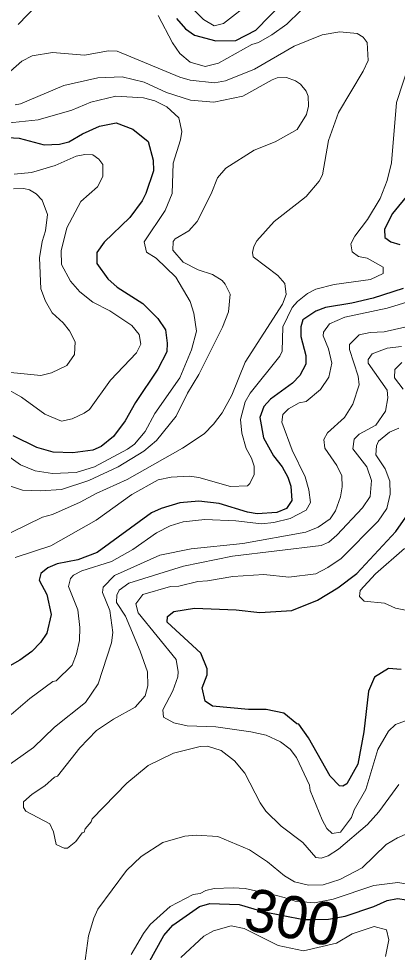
# Model space of a CAD drawing. Extents: x 673.3 to 698.5, y 6984.3 to 7012.3.
# Drawn here: x 693.038 to 693.753, y 6986.991 to 6988.753 of the extents above; entities that cross this region are included whole.
import ezdxf
from ezdxf.enums import TextEntityAlignment as Align

# ---------------------------------------------------------------- set-up
doc = ezdxf.new("R2010")
doc.units = 0
doc.header["$LTSCALE"] = 0.032
doc.layers.add('1', color=7, linetype='Continuous', lineweight=25)
doc.layers.add('2', color=7, linetype='Continuous', lineweight=13)
doc.layers.add('61', color=7, linetype='Continuous')

msp = doc.modelspace()

# ---------------------------------------------------------------- linework, layer by layer
at = {"layer": '1'}
for points in [[(693.336, 6988.7536), (693.3528, 6988.7338), (693.3699, 6988.7217), (693.4103, 6988.7109), (693.4475, 6988.7118), (693.4856, 6988.7311), (693.5379, 6988.785)], [(693.0055, 6988.5292), (693.0387, 6988.5277), (693.0856, 6988.5148), (693.1149, 6988.5163), (693.1321, 6988.5207), (693.1584, 6988.5358), (693.1904, 6988.5498), (693.222, 6988.5561), (693.2534, 6988.5442), (693.282, 6988.5214), (693.2919, 6988.4857), (693.292, 6988.4655), (693.278, 6988.4232), (693.271, 6988.4091), (693.2476, 6988.3776), (693.1988, 6988.3311), (693.1853, 6988.3119), (693.1853, 6988.2908), (693.206, 6988.2619), (693.2239, 6988.2459), (693.2721, 6988.2152), (693.3003, 6988.1871), (693.3147, 6988.1653), (693.318, 6988.1404), (693.3172, 6988.1242), (693.3003, 6988.0915), (693.2583, 6988.0282), (693.2386, 6987.9941), (693.2168, 6987.964), (693.1937, 6987.9456), (693.1775, 6987.9386), (693.1402, 6987.9335), (693.1025, 6987.9348), (693.0717, 6987.9435), (693.0273, 6987.9658)], [(693.775, 6988.4238), (693.7435, 6988.3853), (693.7285, 6988.3558), (693.7294, 6988.3397), (693.7403, 6988.3317), (693.7572, 6988.3266)], [(693.7638, 6988.2437), (693.7074, 6988.2255), (693.6669, 6988.2159), (693.6172, 6988.2078), (693.5988, 6988.201), (693.574, 6988.1842), (693.5706, 6988.1713), (693.5706, 6988.1528), (693.5802, 6988.1173), (693.5797, 6988.1009), (693.5686, 6988.0796), (693.5545, 6988.0647), (693.5132, 6988.0348), (693.5005, 6988.0212), (693.4932, 6988), (693.4999, 6987.9619), (693.5191, 6987.928), (693.5353, 6987.907), (693.546, 6987.8876), (693.5515, 6987.8705), (693.5533, 6987.8432), (693.5435, 6987.8282), (693.5254, 6987.8208), (693.4879, 6987.8185), (693.47, 6987.8217)], [(693.47, 6987.8217), (693.4165, 6987.8379), (693.3778, 6987.842), (693.3419, 6987.8393), (693.3066, 6987.8285), (693.2882, 6987.8202), (693.1856, 6987.7453), (693.1491, 6987.7312), (693.1103, 6987.7239), (693.0925, 6987.7166), (693.0792, 6987.7057), (693.0763, 6987.6928), (693.0908, 6987.6661), (693.0989, 6987.628), (693.0908, 6987.5929), (693.079, 6987.5756), (693.0624, 6987.5581), (693.0397, 6987.5419), (693.0031, 6987.5213)], [(693.6436, 6987.3046), (693.626, 6987.323), (693.5853, 6987.3954), (693.5665, 6987.4215), (693.5629, 6987.4221), (693.5386, 6987.4417), (693.5048, 6987.4487), (693.4716, 6987.4488), (693.4036, 6987.4553), (693.3901, 6987.4647), (693.384, 6987.4899), (693.3937, 6987.5142), (693.3937, 6987.526), (693.3815, 6987.5553), (693.3183, 6987.6139), (693.3184, 6987.6243), (693.3305, 6987.6339), (693.37, 6987.6401), (693.4484, 6987.6369), (693.4931, 6987.6319), (693.5537, 6987.6361), (693.6018, 6987.6554), (693.6403, 6987.6787), (693.676, 6987.7057), (693.7501, 6987.7848), (693.7731, 6987.8182)], [(693.7599, 6987.5242), (693.7364, 6987.5262), (693.7094, 6987.5101), (693.6983, 6987.4834), (693.6894, 6987.4068), (693.6781, 6987.3455), (693.6573, 6987.3085), (693.65, 6987.3045), (693.6436, 6987.3046)], [(693.2821, 6986.9687), (693.3119, 6987.0221), (693.3285, 6987.0421), (693.3792, 6987.0773), (693.3986, 6987.083), (693.4538, 6987.0811), (693.4985, 6987.0676), (693.5756, 6987.0528), (693.596, 6987.0524), (693.6226, 6987.0532), (693.6544, 6987.0589), (693.7085, 6987.0771), (693.7333, 6987.0884), (693.7534, 6987.092), (693.7698, 6987.0896), (693.7946, 6987.0778), (693.8002, 6987.068), (693.8041, 6987.0491), (693.801, 6987.0328), (693.7649, 6986.9618)]]:
    msp.add_lwpolyline(points, dxfattribs=at)
at = {"layer": '2'}
for points in [[(693.0726, 6988.7791), (693.0368, 6988.7418)], [(693.3705, 6988.768), (693.3867, 6988.7513), (693.4067, 6988.7395), (693.4245, 6988.7436), (693.4777, 6988.7852)], [(693.57, 6988.7678), (693.5439, 6988.7423), (693.5157, 6988.7222), (693.4905, 6988.7079), (693.4779, 6988.7041), (693.4152, 6988.6688), (693.3897, 6988.663), (693.3615, 6988.6709), (693.3422, 6988.687), (693.3283, 6988.7075), (693.3009, 6988.759)], [(693.0311, 6987.7359), (693.0983, 6987.7578), (693.1839, 6987.8063), (693.2512, 6987.855), (693.3009, 6987.8827), (693.3256, 6987.8877), (693.3601, 6987.8892), (693.3777, 6987.8868), (693.4375, 6987.8698), (693.47, 6987.8714), (693.4742, 6987.8753), (693.4825, 6987.8926), (693.4826, 6987.9085), (693.4775, 6987.9235), (693.467, 6987.9417), (693.4589, 6987.9705), (693.4564, 6987.9966), (693.4656, 6988.03), (693.475, 6988.0458), (693.531, 6988.1158), (693.5354, 6988.1254), (693.5363, 6988.1713), (693.5544, 6988.2077), (693.5643, 6988.2194), (693.5832, 6988.2344), (693.599, 6988.2426), (693.6335, 6988.2509), (693.7023, 6988.2604), (693.726, 6988.2717), (693.726, 6988.2839), (693.6957, 6988.3011), (693.6796, 6988.3039), (693.6672, 6988.3128), (693.665, 6988.3281), (693.6727, 6988.3424), (693.6965, 6988.3736), (693.7202, 6988.4135), (693.7336, 6988.4472), (693.7415, 6988.4808), (693.7513, 6988.5948), (693.8011, 6988.7466)], [(693.022, 6988.6536), (693.0433, 6988.6726), (693.0631, 6988.6828), (693.1015, 6988.689), (693.1618, 6988.6841), (693.2071, 6988.6923), (693.2237, 6988.6915), (693.3422, 6988.6424), (693.3615, 6988.6368), (693.4074, 6988.632), (693.4285, 6988.6354), (693.4831, 6988.6579), (693.558, 6988.701), (693.611, 6988.7225), (693.644, 6988.728), (693.6768, 6988.7249), (693.6884, 6988.7183), (693.6959, 6988.7079), (693.6974, 6988.6738), (693.6884, 6988.654), (693.6419, 6988.576), (693.6226, 6988.5231), (693.6113, 6988.4583), (693.6053, 6988.4461), (693.5808, 6988.4176), (693.563, 6988.4036), (693.5202, 6988.3699), (693.4877, 6988.3337), (693.4819, 6988.3231), (693.4793, 6988.3114), (693.4806, 6988.3037), (693.5271, 6988.2681), (693.5404, 6988.2528), (693.5427, 6988.2321), (693.5357, 6988.214), (693.4656, 6988.1045), (693.4401, 6988.0423), (693.4218, 6988.0087), (693.4056, 6987.9875), (693.3877, 6987.9695), (693.3471, 6987.9423), (693.2427, 6987.8829), (693.1838, 6987.8567), (693.154, 6987.8402), (693.1016, 6987.8171), (693.0825, 6987.8117), (693.0234, 6987.7831)], [(693.3297, 6988.3321), (693.3335, 6988.3377), (693.3587, 6988.3524), (693.3745, 6988.37), (693.4012, 6988.4221), (693.4129, 6988.4523), (693.429, 6988.4709), (693.4825, 6988.5045), (693.5222, 6988.5202), (693.5637, 6988.5438), (693.5811, 6988.572), (693.5851, 6988.5881), (693.5843, 6988.6064), (693.5809, 6988.616), (693.5698, 6988.6293), (693.5602, 6988.6358), (693.5436, 6988.6417), (693.526, 6988.641), (693.5163, 6988.6378), (693.4611, 6988.6069), (693.4061, 6988.5954), (693.3622, 6988.5992), (693.3171, 6988.6134), (693.2746, 6988.6333), (693.2331, 6988.6432), (693.1872, 6988.641), (693.1227, 6988.6266), (693.0413, 6988.5924), (693.0308, 6988.5905)], [(693.0019, 6988.5545), (693.0745, 6988.5619), (693.1381, 6988.5803), (693.1742, 6988.5954), (693.2211, 6988.6069), (693.2733, 6988.6038), (693.2947, 6988.5976), (693.3172, 6988.5863), (693.3399, 6988.566), (693.3457, 6988.5397), (693.3432, 6988.5245), (693.3294, 6988.4803), (693.3276, 6988.4229), (693.314, 6988.391), (693.2749, 6988.3319), (693.2788, 6988.3121), (693.2972, 6988.301), (693.3345, 6988.2653), (693.3617, 6988.2189), (693.3685, 6988.1969), (693.3733, 6988.163), (693.3641, 6988.1276), (693.3418, 6988.0752), (693.2945, 6988.0076), (693.2768, 6987.9734), (693.2564, 6987.9499), (693.2434, 6987.9402), (693.1807, 6987.9073), (693.1465, 6987.8966), (693.1012, 6987.8942), (693.069, 6987.8992), (693.0409, 6987.9107), (692.9767, 6987.9558)], [(693.0288, 6988.4593), (693.0621, 6988.4626), (693.1068, 6988.4761), (693.1465, 6988.4936), (693.1623, 6988.4967), (693.1775, 6988.4961), (693.1892, 6988.4879), (693.1968, 6988.4779), (693.1968, 6988.4549), (693.1868, 6988.4357), (693.1552, 6988.408), (693.1285, 6988.3581), (693.1177, 6988.3146), (693.1184, 6988.2887), (693.1356, 6988.2575), (693.1532, 6988.2374), (693.1776, 6988.2179), (693.2095, 6988.2013), (693.2516, 6988.1738), (693.2652, 6988.1568), (693.2683, 6988.1387), (693.26, 6988.1221), (693.2109, 6988.0705), (693.1714, 6988.0154), (693.1614, 6988.008), (693.1386, 6987.9978), (693.1185, 6987.9935), (693.0873, 6988.0062), (693.043, 6988.0386), (693.0096, 6988.0577)], [(693.0276, 6988.4317), (693.0471, 6988.4324), (693.0579, 6988.43), (693.0704, 6988.4226), (693.0822, 6988.4105), (693.0923, 6988.3831), (693.0884, 6988.3524), (693.0819, 6988.3326), (693.0771, 6988.3014), (693.0794, 6988.2428), (693.0885, 6988.2197), (693.101, 6988.1978), (693.1219, 6988.1789), (693.1338, 6988.1638), (693.1445, 6988.143), (693.1431, 6988.1188), (693.1288, 6988.0984), (693.0999, 6988.0842), (693.0797, 6988.0791), (692.9839, 6988.0887)], [(693.0126, 6987.8738), (693.0446, 6987.8632), (693.079, 6987.8615), (693.1182, 6987.864), (693.1703, 6987.8812), (693.2255, 6987.9068), (693.2739, 6987.9367), (693.298, 6987.9564), (693.3351, 6988.0027), (693.3564, 6988.0459), (693.3781, 6988.0812), (693.4229, 6988.1708), (693.4341, 6988.1993), (693.4368, 6988.2331), (693.4275, 6988.252), (693.4218, 6988.2585), (693.4035, 6988.2703), (693.3767, 6988.2789), (693.3485, 6988.2935), (693.3286, 6988.3161), (693.3297, 6988.3321)], [(693.7852, 6988.2225), (693.7338, 6988.2068), (693.6538, 6988.1897), (693.6249, 6988.1772), (693.6131, 6988.1613), (693.613, 6988.1542), (693.6227, 6988.1297), (693.629, 6988.1029), (693.6233, 6988.0765), (693.6078, 6988.0529), (693.5807, 6988.0306), (693.5675, 6988.0275), (693.5473, 6988.0166), (693.5363, 6988.006), (693.5348, 6987.9915), (693.5539, 6987.9387), (693.5785, 6987.8879), (693.5858, 6987.8638), (693.5891, 6987.8398), (693.5803, 6987.8252), (693.5506, 6987.8094), (693.5197, 6987.8022), (693.4963, 6987.7997), (693.4478, 6987.8053), (693.3894, 6987.8078), (693.3482, 6987.8029), (693.3236, 6987.7955), (693.2979, 6987.7827), (693.2535, 6987.7507), (693.2132, 6987.7282), (693.1572, 6987.7105), (693.1411, 6987.7026), (693.1355, 6987.6964), (693.1316, 6987.6811), (693.1493, 6987.6372), (693.1534, 6987.6036), (693.1525, 6987.5792), (693.1469, 6987.5537), (693.1386, 6987.5324), (693.1084, 6987.5028), (693.1021, 6987.5015), (693.059, 6987.4698), (693.0236, 6987.4393)], [(693.0113, 6987.3389), (693.0654, 6987.3773), (693.1051, 6987.4157), (693.1639, 6987.4624), (693.1877, 6987.4976), (693.2129, 6987.5749), (693.2153, 6987.5944), (693.2096, 6987.6355), (693.1959, 6987.6697), (693.1974, 6987.6796), (693.2189, 6987.702), (693.304, 6987.7402), (693.3634, 6987.7525), (693.4611, 6987.7623), (693.5797, 6987.7834), (693.6033, 6987.7928), (693.6258, 6987.8088), (693.6363, 6987.8239), (693.6454, 6987.8505), (693.6486, 6987.8695), (693.6478, 6987.8898), (693.6386, 6987.9096), (693.6156, 6987.9425), (693.6137, 6987.9589), (693.6212, 6987.971), (693.6527, 6988), (693.6689, 6988.025), (693.6804, 6988.0619), (693.6788, 6988.078), (693.6625, 6988.1285), (693.6625, 6988.1381), (693.6804, 6988.156), (693.7014, 6988.1604), (693.7279, 6988.1621), (693.7806, 6988.1738)], [(693.7605, 6988.1344), (693.7335, 6988.131), (693.7051, 6988.1206), (693.6979, 6988.1097), (693.6976, 6988.1027), (693.7334, 6988.0517), (693.7349, 6988.0372), (693.7302, 6988.0121), (693.7121, 6987.9854), (693.6804, 6987.9689), (693.6715, 6987.9592), (693.669, 6987.9408), (693.695, 6987.9072), (693.704, 6987.8811), (693.7015, 6987.8512), (693.6871, 6987.8293), (693.6386, 6987.7783), (693.6232, 6987.7651), (693.6088, 6987.7583), (693.4413, 6987.7386), (693.3492, 6987.7197), (693.2458, 6987.6873), (693.2273, 6987.6745), (693.223, 6987.6648), (693.2221, 6987.6512), (693.2393, 6987.6248), (693.2673, 6987.5593), (693.2812, 6987.5202), (693.2813, 6987.4936), (693.2764, 6987.475), (693.2574, 6987.4536), (693.2167, 6987.4309), (693.1844, 6987.4094), (693.1533, 6987.3768), (693.1111, 6987.3233), (693.1051, 6987.3213), (693.087, 6987.3047), (693.0634, 6987.2892), (693.0469, 6987.2749), (693.0469, 6987.2642), (693.0512, 6987.2571), (693.0965, 6987.2333), (693.1031, 6987.2177), (693.1083, 6987.1941), (693.1234, 6987.1873), (693.1296, 6987.1873), (693.1453, 6987.1995), (693.1575, 6987.2163), (693.1615, 6987.2176), (693.1633, 6987.2238), (693.1746, 6987.2371), (693.1764, 6987.2426), (693.242, 6987.31), (693.2824, 6987.3432), (693.3298, 6987.3668), (693.3801, 6987.3793), (693.394, 6987.3794), (693.4198, 6987.3713), (693.4454, 6987.3522), (693.4645, 6987.3289), (693.4936, 6987.2725), (693.5046, 6987.2571), (693.5336, 6987.2284), (693.5743, 6987.198), (693.5987, 6987.1696), (693.6087, 6987.1686), (693.6221, 6987.1727), (693.6419, 6987.1852), (693.6965, 6987.2318), (693.7178, 6987.2557), (693.7559, 6987.3076)], [(693.764, 6988.0533), (693.7472, 6988.0752), (693.748, 6988.091), (693.7616, 6988.104)], [(693.3243, 6987.6808), (693.3403, 6987.6816), (693.3761, 6987.6906), (693.3943, 6987.6915), (693.4424, 6987.7003), (693.5009, 6987.7036), (693.5478, 6987.6987), (693.5987, 6987.7052), (693.6215, 6987.717), (693.6464, 6987.7339), (693.7168, 6987.8045), (693.7328, 6987.8282), (693.7391, 6987.8553), (693.7384, 6987.8797), (693.7299, 6987.9031), (693.7123, 6987.9298), (693.7135, 6987.9469), (693.7172, 6987.9554), (693.738, 6987.9726), (693.7556, 6987.9797)], [(693.7665, 6987.753), (693.7113, 6987.7051), (693.6827, 6987.6734), (693.6814, 6987.662), (693.6899, 6987.6536), (693.7288, 6987.6499), (693.7495, 6987.6404), (693.7808, 6987.6338)], [(693.7683, 6987.4274), (693.7494, 6987.4204), (693.736, 6987.4081), (693.7157, 6987.3735), (693.6935, 6987.2977), (693.6715, 6987.2597), (693.666, 6987.2449), (693.6453, 6987.2175), (693.6298, 6987.215), (693.6197, 6987.2243), (693.6106, 6987.2404), (693.5883, 6987.296), (693.5866, 6987.3064), (693.5622, 6987.3586), (693.5507, 6987.3739), (693.5323, 6987.3878), (693.5051, 6987.4004), (693.4758, 6987.407), (693.4103, 6987.416), (693.3561, 6987.4178), (693.3304, 6987.4239), (693.3114, 6987.4346), (693.3101, 6987.4485), (693.3288, 6987.4843), (693.3382, 6987.5109), (693.3391, 6987.5201), (693.3353, 6987.543), (693.263, 6987.6313), (693.2587, 6987.6484), (693.2721, 6987.6662), (693.3243, 6987.6808)], [(693.373, 6987.2117), (693.3517, 6987.2101), (693.3096, 6987.1981), (693.2688, 6987.1713), (693.2413, 6987.1447), (693.187, 6987.0719), (693.1795, 6987.0551), (693.1698, 6987.0214), (693.16, 6986.9525)], [(693.8865, 6986.9791), (693.888, 6987.0201), (693.88, 6987.0648), (693.867, 6987.1089), (693.8636, 6987.1392), (693.8497, 6987.1775), (693.84, 6987.193), (693.8098, 6987.214), (693.7928, 6987.2181), (693.7722, 6987.2149), (693.7531, 6987.2068), (693.732, 6987.1939), (693.6865, 6987.1501), (693.6444, 6987.1278), (693.6126, 6987.1182), (693.5849, 6987.1173), (693.5585, 6987.1236), (693.5395, 6987.1349), (693.5077, 6987.1612), (693.4738, 6987.1842), (693.4136, 6987.2091), (693.373, 6987.2117)], [(693.2501, 6986.9862), (693.2731, 6987.0258), (693.286, 6987.043), (693.3235, 6987.0772), (693.3674, 6987.1), (693.3805, 6987.1017), (693.3913, 6987.1074), (693.4071, 6987.1108), (693.4427, 6987.1124), (693.4652, 6987.1108), (693.5243, 6987.0976), (693.5388, 6987.094), (693.5596, 6987.0872), (693.5962, 6987.0837), (693.6314, 6987.0911), (693.7081, 6987.1164), (693.7537, 6987.1221), (693.7944, 6987.1156), (693.8146, 6987.1037), (693.8385, 6987.0776), (693.8408, 6987.0591), (693.8344, 6987.0165), (693.8192, 6986.9667)], [(693.7303, 6986.9829), (693.7365, 6987.014), (693.7324, 6987.0333), (693.709, 6987.039), (693.6672, 6987.0254), (693.638, 6987.0081), (693.5756, 6986.9934), (693.5276, 6987.0032), (693.4635, 6987.0358), (693.4387, 6987.0405), (693.4057, 6987.0311), (693.3873, 6987.0211), (693.3442, 6986.9806)]]:
    msp.add_lwpolyline(points, dxfattribs=at)

# ---------------------------------------------------------------- texts
at = {"layer": '61'}
msp.add_text('300', height=0.08, rotation=349.019, dxfattribs=at).set_placement((693.547, 6987.0176), align=Align.CENTER)

doc.saveas('drawing.dxf')
